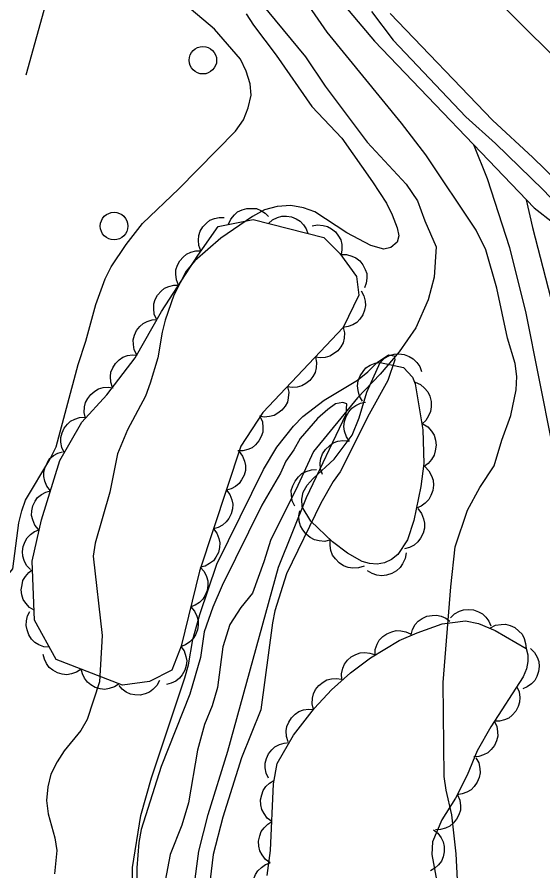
# Model space of a CAD drawing. Extents: x 282461 to 284471, y 5554090 to 5557646.
# Drawn here: x 283337.1 to 283375.4, y 5555114 to 5555176.2 of the extents above; entities that cross this region are included whole.
import ezdxf

# ---------------------------------------------------------------- set-up
doc = ezdxf.new("R2010")
doc.units = 0
for name, color, linetype in [('Niveau 19', 7, 'Continuous'), ('Niveau 2', 7, 'Continuous'), ('Niveau 21', 7, 'Continuous'), ('Niveau 36', 7, 'Continuous'), ('Niveau 4', 7, 'Continuous'), ('Niveau 44', 7, 'Continuous'), ('Niveau 7', 7, 'Continuous')]:
    doc.layers.add(name, color=color, linetype=linetype)

msp = doc.modelspace()

# ---------------------------------------------------------------- linework, layer by layer
at = {"layer": 'Niveau 19'}
for points in [[(283346.43, 5555192.51), (283345.84, 5555192.47), (283344.86, 5555192.23), (283343.41, 5555190.75), (283342.67, 5555189.29), (283341.1, 5555184.69), (283339.31, 5555177.58), (283337.77, 5555171.96)], [(283370.36, 5555166.92), (283371.36, 5555164.45), (283373, 5555159.43), (283374.18, 5555154.64), (283376.09, 5555145.14), (283377.27, 5555137.42), (283377.74, 5555131.73), (283378.18, 5555124.25), (283378.18, 5555119.03), (283378.02, 5555112.82), (283376.74, 5555105.16), (283376.25, 5555101.73), (283375.92, 5555090.41), (283375.9, 5555085.76), (283376.4, 5555081.75)], [(283374.21, 5555162.9), (283374.66, 5555160.88), (283376.37, 5555154.29), (283376.93, 5555151.74), (283377.61, 5555147.86), (283378.24, 5555143.57), (283379.57, 5555128.25), (283379.76, 5555123.16), (283379.48, 5555112.71), (283378.31, 5555105.05), (283377.68, 5555099.12), (283377.71, 5555095.17), (283378.07, 5555088.02)]]:
    msp.add_lwpolyline(points, dxfattribs=at)
at = {"layer": 'Niveau 2'}
for points in [[(283369.2, 5555113.38), (283369.12, 5555115.29), (283368.8, 5555118.13), (283368.37, 5555119.93), (283368.24, 5555120.91), (283368.16, 5555127.76), (283368.72, 5555134.73), (283369.03, 5555137.63), (283369.93, 5555140.31), (283370.84, 5555141.95), (283371.87, 5555143.52), (283372.43, 5555145.39), (283373.1, 5555147.19), (283373.49, 5555149.05), (283373.53, 5555150.04), (283373.41, 5555150.97), (283372.86, 5555152.82), (283372.06, 5555156.47), (283371.28, 5555159.25), (283370.56, 5555160.69), (283366.89, 5555166.17), (283365.12, 5555168.47), (283359.7, 5555175.09), (283357.57, 5555178.2)], [(283336.53, 5555135.67), (283336.81, 5555136.02), (283337.24, 5555139.39), (283337.46, 5555140.26), (283337.74, 5555141.02), (283339.51, 5555143.99), (283339.96, 5555144.92), (283341.57, 5555150.91), (283342.13, 5555152.6), (283342.86, 5555155.28), (283343.53, 5555157.14), (283343.98, 5555158.01), (283345.07, 5555159.65), (283346.27, 5555161.17), (283348.91, 5555163.69), (283353.04, 5555167.9), (283353.61, 5555168.72), (283353.95, 5555169.59), (283354.17, 5555170.52), (283354.1, 5555171.34), (283353.8, 5555172.26), (283353.39, 5555173.13), (283351.5, 5555175.31), (283349.33, 5555177.14)], [(283362.93, 5555176.59), (283364.52, 5555174.52), (283369.81, 5555168.94), (283371.98, 5555166.99), (283375.45, 5555163.61), (283377.45, 5555161.54), (283378.74, 5555160.05), (283382.21, 5555156.6), (283386.2, 5555153.1), (283390.72, 5555149.32), (283392.24, 5555148.18), (283396.22, 5555145.61), (283397.75, 5555144.46), (283398.97, 5555143.7)], [(283353.81, 5555176.42), (283354.35, 5555175.61), (283356, 5555173.43), (283358.6, 5555169.68), (283360.78, 5555167.38), (283363.02, 5555164.21), (283364.03, 5555162.65), (283364.45, 5555161.79), (283364.81, 5555160.86), (283364.93, 5555160.28), (283364.82, 5555159.82), (283364.36, 5555159.41), (283363.84, 5555159.29), (283362.9, 5555159.57), (283361.15, 5555160.48), (283358.81, 5555162.02), (283357.99, 5555162.3), (283357.06, 5555162.47), (283356.07, 5555162.4), (283355.14, 5555162.16), (283354.28, 5555161.69), (283351.97, 5555160.09), (283350.07, 5555158.45), (283349.44, 5555157.69), (283348.53, 5555155.94), (283347.92, 5555154.13), (283347.69, 5555153.26), (283347.37, 5555151.4), (283346.81, 5555149.54), (283346.47, 5555148.61), (283345.16, 5555146.16), (283344.43, 5555144.41), (283343.88, 5555141.62), (283342.82, 5555137.89), (283342.66, 5555136.96), (283343.31, 5555131.17), (283343.12, 5555127.8), (283342.22, 5555125.06), (283341.76, 5555124.25), (283340.56, 5555122.78), (283340.05, 5555121.97), (283339.59, 5555121.09), (283339.37, 5555120.16), (283339.27, 5555119.17), (283339.39, 5555118.19), (283339.88, 5555116.45), (283340.01, 5555115.52), (283339.85, 5555113.84)], [(283345.65, 5555104.78), (283345.53, 5555114.3), (283346.13, 5555118.08), (283346.91, 5555120.82), (283349.33, 5555128.1), (283349.61, 5555129.03), (283349.93, 5555130.89), (283350.43, 5555132.7), (283351.67, 5555136.37), (283355.08, 5555143.26), (283356.05, 5555144.89), (283357.25, 5555146.41), (283357.94, 5555147.12), (283359.5, 5555148.3), (283361.92, 5555149.77), (283362.67, 5555150.36), (283363.36, 5555151.06), (283364.17, 5555151.6), (283364.58, 5555151.54), (283364.64, 5555151.25), (283364.13, 5555149.74), (283362.77, 5555147.28), (283360.66, 5555143.08), (283360.15, 5555142.38), (283359.24, 5555140.8), (283356.74, 5555135.66), (283355.9, 5555132.98), (283355.73, 5555132.11), (283354.88, 5555125.77), (283353.46, 5555122.27), (283352.12, 5555117.96), (283351.4, 5555115.23), (283350.18, 5555105.11)]]:
    msp.add_lwpolyline(points, dxfattribs=at)
at = {"layer": 'Niveau 21'}
for points in [[(283413.42, 5555140.21), (283412.01, 5555141.48), (283408.2, 5555144.57), (283405.09, 5555147.32), (283401.74, 5555150.48), (283396.34, 5555155.12), (283383.37, 5555166.59), (283376.19, 5555173.34), (283369.06, 5555180.44)], [(283359.2, 5555179.16), (283363.15, 5555174.44), (283374.78, 5555162.3), (283376.23, 5555161.19), (283386, 5555151.91), (283389.4, 5555148.99), (283391.98, 5555146.98), (283394.53, 5555144.53), (283395.3, 5555142.86), (283396.04, 5555140.73), (283396.36, 5555138.3), (283396.27, 5555136.44), (283395.71, 5555134.52), (283394.01, 5555130.44), (283387, 5555115.47), (283385.03, 5555110.81)], [(283399.03, 5555143.65), (283397.46, 5555145.81), (283395.75, 5555147.41), (283388.92, 5555153.15), (283382.06, 5555159.11), (283378.11, 5555162.65), (283374.7, 5555165.98), (283371.76, 5555168.68), (283364.31, 5555176.45)]]:
    msp.add_lwpolyline(points, dxfattribs=at)
at = {"layer": 'Niveau 36'}
for centre in [(283350.659, 5555173.052), (283344.184, 5555160.985)]:
    msp.add_circle(centre, 1, dxfattribs=at)
at = {"layer": 'Niveau 4'}
msp.add_lwpolyline([(283354.89, 5555177.22), (283358.14, 5555173.31), (283359.56, 5555171.17), (283362.63, 5555167.08), (283365.46, 5555164.03), (283366.28, 5555162.82), (283366.82, 5555161.37), (283367.66, 5555159.46), (283367.51, 5555157.26), (283367.07, 5555155.62), (283366.16, 5555153.58), (283364.96, 5555151.83), (283363.58, 5555150.19), (283361.92, 5555148.49), (283358.72, 5555144.58), (283357.42, 5555141.78), (283355.6, 5555138.16), (283355.1, 5555136.53), (283354.27, 5555134.27), (283353.41, 5555133.21), (283352.61, 5555131.99), (283352.1, 5555130.35), (283351.73, 5555127.39), (283351.34, 5555126.05), (283350.77, 5555124.71), (283350.27, 5555122.84), (283349.62, 5555119), (283349.12, 5555117.37), (283348.28, 5555115.23), (283347.9, 5555113.31)], dxfattribs=at)
at = {"layer": 'Niveau 44'}
for points in [[(283352.53, 5555161.11), (283352.69, 5555161.49), (283352.95, 5555161.79), (283353.19, 5555162.01), (283353.51, 5555162.16), (283353.86, 5555162.26), (283354.24, 5555162.27), (283354.56, 5555162.25), (283354.88, 5555162.11), (283355.19, 5555161.92), (283355.44, 5555161.67)], [(283350.51, 5555159.17), (283350.36, 5555159.56), (283350.33, 5555159.96), (283350.35, 5555160.29), (283350.47, 5555160.61), (283350.66, 5555160.93), (283350.92, 5555161.2), (283351.17, 5555161.4), (283351.5, 5555161.53), (283351.85, 5555161.61), (283352.21, 5555161.6)], [(283355.43, 5555161.17), (283355.73, 5555161.44), (283356.1, 5555161.61), (283356.41, 5555161.71), (283356.76, 5555161.71), (283357.12, 5555161.65), (283357.46, 5555161.5), (283357.74, 5555161.34), (283357.98, 5555161.08), (283358.18, 5555160.77), (283358.3, 5555160.44)], [(283360.88, 5555153.61), (283355.03, 5555147.4), (283353.43, 5555144.95), (283350.4, 5555135.87), (283349.07, 5555130.4), (283348.4, 5555128.65), (283346.78, 5555127.82), (283344.81, 5555127.57), (283339.97, 5555129.44), (283338.4, 5555132.29), (283338.23, 5555136.58), (283338.89, 5555139.6), (283340.23, 5555143.91), (283341.83, 5555146.71), (283343.66, 5555148.7), (283345.72, 5555151.39), (283347.65, 5555154.77), (283350.28, 5555158.85), (283351.76, 5555160.96), (283354.31, 5555161.45), (283359.47, 5555160.14), (283360.64, 5555158.99), (283361.85, 5555157.3), (283362.02, 5555155.94), (283360.88, 5555153.61)], [(283358.61, 5555160.99), (283359.01, 5555161.07), (283359.41, 5555161.03), (283359.73, 5555160.96), (283360.03, 5555160.78), (283360.31, 5555160.55), (283360.54, 5555160.25), (283360.7, 5555159.97), (283360.77, 5555159.63), (283360.79, 5555159.26), (283360.72, 5555158.91)], [(283348.89, 5555156.69), (283348.73, 5555157.07), (283348.68, 5555157.47), (283348.69, 5555157.8), (283348.8, 5555158.13), (283348.97, 5555158.45), (283349.22, 5555158.73), (283349.47, 5555158.94), (283349.78, 5555159.08), (283350.14, 5555159.17), (283350.49, 5555159.18)], [(283360.71, 5555158.9), (283361.12, 5555158.91), (283361.51, 5555158.8), (283361.81, 5555158.67), (283362.08, 5555158.45), (283362.31, 5555158.17), (283362.48, 5555157.83), (283362.59, 5555157.53), (283362.6, 5555157.18), (283362.56, 5555156.82), (283362.43, 5555156.49)], [(283347.28, 5555154.2), (283347.12, 5555154.58), (283347.08, 5555154.98), (283347.09, 5555155.31), (283347.19, 5555155.64), (283347.36, 5555155.96), (283347.62, 5555156.24), (283347.86, 5555156.45), (283348.18, 5555156.59), (283348.53, 5555156.68), (283348.89, 5555156.69)], [(283362.18, 5555156.27), (283362.39, 5555155.91), (283362.48, 5555155.52), (283362.51, 5555155.2), (283362.44, 5555154.86), (283362.31, 5555154.52), (283362.09, 5555154.21), (283361.87, 5555153.97), (283361.57, 5555153.79), (283361.23, 5555153.66), (283360.88, 5555153.61)], [(283345.84, 5555151.61), (283345.66, 5555151.98), (283345.6, 5555152.37), (283345.59, 5555152.7), (283345.68, 5555153.04), (283345.83, 5555153.37), (283346.07, 5555153.66), (283346.3, 5555153.89), (283346.61, 5555154.04), (283346.96, 5555154.15), (283347.31, 5555154.18)], [(283360.88, 5555153.61), (283360.97, 5555153.21), (283360.94, 5555152.81), (283360.87, 5555152.49), (283360.71, 5555152.18), (283360.48, 5555151.9), (283360.18, 5555151.67), (283359.9, 5555151.5), (283359.56, 5555151.42), (283359.2, 5555151.4), (283358.85, 5555151.45)], [(283344.07, 5555149.24), (283343.94, 5555149.63), (283343.93, 5555150.03), (283343.96, 5555150.35), (283344.1, 5555150.67), (283344.29, 5555150.98), (283344.57, 5555151.24), (283344.83, 5555151.43), (283345.16, 5555151.55), (283345.52, 5555151.61), (283345.87, 5555151.59)], [(283363.57, 5555151.06), (283363.88, 5555151.36), (283364.26, 5555151.55), (283364.58, 5555151.66), (283364.94, 5555151.67), (283365.32, 5555151.63), (283365.69, 5555151.48), (283365.98, 5555151.32), (283366.24, 5555151.06), (283366.46, 5555150.75), (283366.59, 5555150.4)], [(283358.85, 5555151.45), (283358.94, 5555151.05), (283358.91, 5555150.65), (283358.84, 5555150.33), (283358.67, 5555150.02), (283358.45, 5555149.74), (283358.15, 5555149.51), (283357.87, 5555149.34), (283357.53, 5555149.26), (283357.17, 5555149.24), (283356.82, 5555149.29)], [(283363.57, 5555151.06), (283365.27, 5555150.69), (283365.93, 5555149.99), (283366.13, 5555149.5), (283366.69, 5555146.16), (283366.76, 5555143.71), (283366.53, 5555142.03), (283366.03, 5555139.54), (283365.56, 5555138.13), (283364.87, 5555137.08), (283364.39, 5555136.7), (283363.88, 5555136.46), (283363.36, 5555136.36), (283362.8, 5555136.41), (283362.26, 5555136.57), (283361.19, 5555137.16), (283360.09, 5555138), (283358.51, 5555139.5), (283357.9, 5555140.54), (283357.86, 5555141.09), (283357.96, 5555141.61), (283358.26, 5555142.12), (283358.69, 5555142.61), (283360.21, 5555144.02), (283361.53, 5555145.75), (283362.05, 5555147.03), (283362.59, 5555148.9), (283363.57, 5555151.06)], [(283362.29, 5555148.24), (283362.07, 5555148.61), (283361.96, 5555149.01), (283361.92, 5555149.35), (283361.98, 5555149.71), (283362.11, 5555150.07), (283362.33, 5555150.4), (283362.54, 5555150.66), (283362.85, 5555150.85), (283363.2, 5555151), (283363.57, 5555151.06)], [(283342.11, 5555147.01), (283342.01, 5555147.42), (283342.04, 5555147.82), (283342.1, 5555148.14), (283342.27, 5555148.44), (283342.49, 5555148.73), (283342.79, 5555148.97), (283343.06, 5555149.14), (283343.4, 5555149.22), (283343.76, 5555149.25), (283344.12, 5555149.2)], [(283356.82, 5555149.29), (283356.91, 5555148.89), (283356.88, 5555148.49), (283356.81, 5555148.17), (283356.64, 5555147.87), (283356.42, 5555147.58), (283356.11, 5555147.35), (283355.84, 5555147.19), (283355.5, 5555147.11), (283355.13, 5555147.08), (283354.78, 5555147.14)], [(283366.11, 5555149.63), (283366.5, 5555149.46), (283366.81, 5555149.18), (283367.04, 5555148.92), (283367.19, 5555148.59), (283367.28, 5555148.22), (283367.28, 5555147.82), (283367.25, 5555147.49), (283367.1, 5555147.16), (283366.89, 5555146.84), (283366.62, 5555146.58)], [(283361.35, 5555145.3), (283361.11, 5555145.65), (283360.98, 5555146.06), (283360.93, 5555146.39), (283360.97, 5555146.75), (283361.09, 5555147.12), (283361.29, 5555147.45), (283361.5, 5555147.72), (283361.8, 5555147.92), (283362.15, 5555148.09), (283362.51, 5555148.16)], [(283340.56, 5555144.5), (283340.38, 5555144.87), (283340.32, 5555145.26), (283340.31, 5555145.59), (283340.4, 5555145.92), (283340.55, 5555146.26), (283340.79, 5555146.55), (283341.02, 5555146.78), (283341.33, 5555146.93), (283341.68, 5555147.04), (283342.04, 5555147.07)], [(283354.83, 5555147.1), (283354.99, 5555146.72), (283355.03, 5555146.32), (283355.02, 5555145.99), (283354.91, 5555145.66), (283354.74, 5555145.34), (283354.48, 5555145.06), (283354.24, 5555144.85), (283353.92, 5555144.71), (283353.57, 5555144.62), (283353.21, 5555144.62)], [(283366.68, 5555146.59), (283367.04, 5555146.36), (283367.31, 5555146.04), (283367.5, 5555145.75), (283367.6, 5555145.4), (283367.65, 5555145.03), (283367.59, 5555144.63), (283367.51, 5555144.31), (283367.32, 5555144), (283367.07, 5555143.71), (283366.77, 5555143.49)], [(283359.36, 5555142.9), (283359.22, 5555143.31), (283359.21, 5555143.73), (283359.24, 5555144.07), (283359.38, 5555144.4), (283359.58, 5555144.72), (283359.87, 5555144.99), (283360.14, 5555145.2), (283360.48, 5555145.32), (283360.86, 5555145.38), (283361.23, 5555145.36)], [(283339.55, 5555141.72), (283339.29, 5555142.05), (283339.14, 5555142.42), (283339.06, 5555142.74), (283339.08, 5555143.08), (283339.16, 5555143.44), (283339.33, 5555143.78), (283339.5, 5555144.05), (283339.77, 5555144.27), (283340.09, 5555144.45), (283340.43, 5555144.55)], [(283353.3, 5555144.57), (283353.55, 5555144.24), (283353.7, 5555143.87), (283353.77, 5555143.55), (283353.75, 5555143.2), (283353.66, 5555142.85), (283353.48, 5555142.51), (283353.3, 5555142.25), (283353.03, 5555142.03), (283352.71, 5555141.86), (283352.37, 5555141.76)], [(283357.36, 5555140.59), (283357.17, 5555140.98), (283357.11, 5555141.39), (283357.1, 5555141.73), (283357.2, 5555142.08), (283357.37, 5555142.42), (283357.62, 5555142.73), (283357.86, 5555142.96), (283358.19, 5555143.12), (283358.56, 5555143.23), (283358.93, 5555143.25)], [(283366.82, 5555143.48), (283367.12, 5555143.17), (283367.32, 5555142.8), (283367.44, 5555142.48), (283367.46, 5555142.12), (283367.41, 5555141.74), (283367.27, 5555141.37), (283367.12, 5555141.07), (283366.86, 5555140.81), (283366.55, 5555140.59), (283366.21, 5555140.45)], [(283338.67, 5555138.89), (283338.41, 5555139.22), (283338.26, 5555139.59), (283338.18, 5555139.91), (283338.2, 5555140.25), (283338.28, 5555140.61), (283338.45, 5555140.95), (283338.62, 5555141.22), (283338.89, 5555141.44), (283339.21, 5555141.62), (283339.55, 5555141.72)], [(283352.37, 5555141.76), (283352.62, 5555141.43), (283352.76, 5555141.06), (283352.83, 5555140.74), (283352.81, 5555140.39), (283352.72, 5555140.04), (283352.55, 5555139.7), (283352.36, 5555139.44), (283352.09, 5555139.22), (283351.77, 5555139.04), (283351.43, 5555138.95)], [(283366.32, 5555140.42), (283366.58, 5555140.07), (283366.73, 5555139.68), (283366.81, 5555139.35), (283366.79, 5555138.99), (283366.7, 5555138.62), (283366.51, 5555138.27), (283366.32, 5555137.99), (283366.04, 5555137.76), (283365.7, 5555137.58), (283365.34, 5555137.48)], [(283359.96, 5555138.13), (283359.54, 5555138.03), (283359.12, 5555138.07), (283358.79, 5555138.14), (283358.47, 5555138.31), (283358.17, 5555138.55), (283357.93, 5555138.87), (283357.76, 5555139.15), (283357.68, 5555139.51), (283357.65, 5555139.89), (283357.71, 5555140.26)], [(283338.1, 5555135.98), (283337.81, 5555136.28), (283337.63, 5555136.64), (283337.53, 5555136.95), (283337.51, 5555137.29), (283337.56, 5555137.66), (283337.7, 5555138.01), (283337.85, 5555138.29), (283338.1, 5555138.54), (283338.4, 5555138.74), (283338.73, 5555138.88)], [(283351.43, 5555138.95), (283351.68, 5555138.62), (283351.82, 5555138.24), (283351.89, 5555137.93), (283351.87, 5555137.58), (283351.79, 5555137.22), (283351.61, 5555136.89), (283351.43, 5555136.62), (283351.15, 5555136.41), (283350.83, 5555136.23), (283350.49, 5555136.14)], [(283362.4, 5555136.23), (283362, 5555136.1), (283361.58, 5555136.08), (283361.24, 5555136.12), (283360.9, 5555136.26), (283360.58, 5555136.46), (283360.31, 5555136.75), (283360.11, 5555137.02), (283359.99, 5555137.36), (283359.92, 5555137.74), (283359.94, 5555138.11)], [(283365.46, 5555137.2), (283365.39, 5555136.78), (283365.21, 5555136.4), (283365.02, 5555136.12), (283364.75, 5555135.88), (283364.42, 5555135.69), (283364.04, 5555135.58), (283363.7, 5555135.53), (283363.34, 5555135.58), (283362.98, 5555135.7), (283362.66, 5555135.89)], [(283350.47, 5555136.14), (283350.74, 5555135.84), (283350.92, 5555135.47), (283351.02, 5555135.16), (283351.02, 5555134.82), (283350.97, 5555134.46), (283350.82, 5555134.11), (283350.66, 5555133.83), (283350.4, 5555133.59), (283350.1, 5555133.39), (283349.77, 5555133.26)], [(283338.37, 5555133.01), (283338.02, 5555133.22), (283337.76, 5555133.53), (283337.57, 5555133.8), (283337.47, 5555134.13), (283337.43, 5555134.49), (283337.48, 5555134.87), (283337.55, 5555135.18), (283337.73, 5555135.48), (283337.97, 5555135.76), (283338.25, 5555135.97)], [(283349.77, 5555133.26), (283350.04, 5555132.96), (283350.22, 5555132.59), (283350.31, 5555132.28), (283350.32, 5555131.94), (283350.27, 5555131.58), (283350.12, 5555131.23), (283349.96, 5555130.95), (283349.7, 5555130.71), (283349.4, 5555130.51), (283349.07, 5555130.38)], [(283368.69, 5555132.46), (283368.98, 5555132.75), (283369.34, 5555132.94), (283369.65, 5555133.05), (283370.01, 5555133.08), (283370.37, 5555133.04), (283370.73, 5555132.9), (283371.02, 5555132.75), (283371.27, 5555132.51), (283371.49, 5555132.21), (283371.63, 5555131.87)], [(283339.48, 5555130.32), (283339.07, 5555130.36), (283338.7, 5555130.51), (283338.42, 5555130.67), (283338.18, 5555130.92), (283337.98, 5555131.23), (283337.85, 5555131.58), (283337.78, 5555131.9), (283337.8, 5555132.24), (283337.89, 5555132.6), (283338.05, 5555132.92)], [(283365.82, 5555131.22), (283365.92, 5555131.62), (283366.13, 5555131.97), (283366.34, 5555132.23), (283366.63, 5555132.42), (283366.97, 5555132.58), (283367.35, 5555132.64), (283367.68, 5555132.66), (283368.02, 5555132.58), (283368.36, 5555132.43), (283368.65, 5555132.22)], [(283355.34, 5555113.71), (283355.59, 5555115.53), (283355.81, 5555120.37), (283356.06, 5555121.85), (283357.25, 5555123.92), (283358.78, 5555125.88), (283360.03, 5555127.22), (283361.42, 5555128.46), (283362.86, 5555129.55), (283364.96, 5555130.81), (283366.27, 5555131.38), (283368.09, 5555132.02), (283369.78, 5555132.24), (283370.74, 5555132.05), (283371.95, 5555131.54), (283374.2, 5555130.24)], [(283371.6, 5555131.74), (283371.98, 5555131.92), (283372.38, 5555131.99), (283372.71, 5555132), (283373.05, 5555131.9), (283373.38, 5555131.75), (283373.68, 5555131.5), (283373.91, 5555131.27), (283374.06, 5555130.95), (283374.17, 5555130.6), (283374.2, 5555130.24)], [(283363.2, 5555129.75), (283363.22, 5555130.17), (283363.36, 5555130.55), (283363.51, 5555130.84), (283363.76, 5555131.1), (283364.06, 5555131.31), (283364.41, 5555131.45), (283364.73, 5555131.54), (283365.08, 5555131.52), (283365.44, 5555131.45), (283365.77, 5555131.3)], [(283349.06, 5555130.38), (283349.3, 5555130.05), (283349.42, 5555129.66), (283349.48, 5555129.34), (283349.45, 5555129), (283349.35, 5555128.65), (283349.15, 5555128.32), (283348.96, 5555128.06), (283348.68, 5555127.86), (283348.35, 5555127.7), (283348, 5555127.62)], [(283360.78, 5555127.98), (283360.76, 5555128.39), (283360.86, 5555128.79), (283360.98, 5555129.1), (283361.19, 5555129.37), (283361.47, 5555129.62), (283361.81, 5555129.8), (283362.11, 5555129.92), (283362.46, 5555129.94), (283362.83, 5555129.9), (283363.17, 5555129.79)], [(283374.2, 5555130.24), (283374.34, 5555129.77), (283374.34, 5555129.28), (283374.24, 5555128.76), (283374, 5555128.17), (283371.64, 5555124.54), (283370.64, 5555122.78), (283369.9, 5555121), (283369.05, 5555119.33), (283368.06, 5555117.77), (283367.39, 5555116.15), (283367.33, 5555115.24), (283367.69, 5555113.26)], [(283374.53, 5555130.24), (283374.82, 5555129.95), (283375.01, 5555129.59), (283375.13, 5555129.28), (283375.15, 5555128.93), (283375.11, 5555128.56), (283374.98, 5555128.2), (283374.83, 5555127.91), (283374.59, 5555127.66), (283374.29, 5555127.44), (283373.96, 5555127.29)], [(283341.8, 5555128.73), (283341.46, 5555128.5), (283341.08, 5555128.38), (283340.75, 5555128.32), (283340.41, 5555128.36), (283340.06, 5555128.46), (283339.73, 5555128.65), (283339.47, 5555128.84), (283339.27, 5555129.13), (283339.11, 5555129.46), (283339.03, 5555129.8)], [(283344.56, 5555127.67), (283344.22, 5555127.43), (283343.84, 5555127.31), (283343.52, 5555127.25), (283343.17, 5555127.29), (283342.82, 5555127.39), (283342.5, 5555127.58), (283342.24, 5555127.78), (283342.04, 5555128.06), (283341.88, 5555128.39), (283341.8, 5555128.73)], [(283358.71, 5555125.8), (283358.61, 5555126.21), (283358.64, 5555126.61), (283358.71, 5555126.94), (283358.87, 5555127.25), (283359.1, 5555127.54), (283359.41, 5555127.77), (283359.68, 5555127.94), (283360.03, 5555128.02), (283360.4, 5555128.05), (283360.75, 5555128)], [(283347.49, 5555127.91), (283347.3, 5555127.54), (283347.02, 5555127.25), (283346.77, 5555127.05), (283346.45, 5555126.92), (283346.09, 5555126.84), (283345.71, 5555126.86), (283345.39, 5555126.9), (283345.08, 5555127.06), (283344.78, 5555127.27), (283344.55, 5555127.54)], [(283373.53, 5555127.45), (283373.7, 5555127.07), (283373.74, 5555126.66), (283373.73, 5555126.33), (283373.62, 5555126), (283373.45, 5555125.67), (283373.19, 5555125.39), (283372.94, 5555125.17), (283372.62, 5555125.03), (283372.26, 5555124.94), (283371.9, 5555124.94)], [(283356.87, 5555123.43), (283356.74, 5555123.83), (283356.73, 5555124.23), (283356.77, 5555124.56), (283356.91, 5555124.88), (283357.11, 5555125.19), (283357.39, 5555125.45), (283357.65, 5555125.65), (283357.99, 5555125.76), (283358.35, 5555125.82), (283358.71, 5555125.79)], [(283371.87, 5555124.95), (283372.06, 5555124.58), (283372.13, 5555124.17), (283372.14, 5555123.84), (283372.05, 5555123.5), (283371.89, 5555123.17), (283371.65, 5555122.87), (283371.42, 5555122.64), (283371.1, 5555122.48), (283370.75, 5555122.37), (283370.39, 5555122.34)], [(283355.44, 5555120.78), (283355.26, 5555121.15), (283355.19, 5555121.55), (283355.19, 5555121.88), (283355.28, 5555122.22), (283355.43, 5555122.56), (283355.68, 5555122.85), (283355.91, 5555123.08), (283356.23, 5555123.24), (283356.58, 5555123.35), (283356.94, 5555123.38)], [(283370.55, 5555122.27), (283370.75, 5555121.9), (283370.83, 5555121.5), (283370.86, 5555121.17), (283370.78, 5555120.83), (283370.65, 5555120.49), (283370.42, 5555120.18), (283370.2, 5555119.94), (283369.89, 5555119.77), (283369.54, 5555119.64), (283369.18, 5555119.59)], [(283355.69, 5555117.63), (283355.35, 5555117.88), (283355.11, 5555118.21), (283354.95, 5555118.5), (283354.88, 5555118.84), (283354.86, 5555119.21), (283354.94, 5555119.59), (283355.04, 5555119.9), (283355.25, 5555120.18), (283355.51, 5555120.44), (283355.82, 5555120.63)], [(283369.21, 5555119.58), (283369.37, 5555119.2), (283369.42, 5555118.79), (283369.42, 5555118.46), (283369.31, 5555118.13), (283369.14, 5555117.8), (283368.88, 5555117.51), (283368.64, 5555117.29), (283368.32, 5555117.15), (283367.96, 5555117.05), (283367.6, 5555117.04)], [(283355.55, 5555114.63), (283355.21, 5555114.88), (283354.97, 5555115.21), (283354.81, 5555115.5), (283354.74, 5555115.84), (283354.72, 5555116.21), (283354.8, 5555116.59), (283354.91, 5555116.9), (283355.11, 5555117.18), (283355.38, 5555117.44), (283355.69, 5555117.63)], [(283367.45, 5555117.04), (283367.78, 5555116.78), (283368.01, 5555116.45), (283368.17, 5555116.16), (283368.23, 5555115.81), (283368.24, 5555115.44), (283368.15, 5555115.07), (283368.04, 5555114.76), (283367.83, 5555114.48), (283367.56, 5555114.23), (283367.25, 5555114.05)], [(283354.85, 5555111.71), (283354.57, 5555112.02), (283354.4, 5555112.38), (283354.3, 5555112.7), (283354.29, 5555113.05), (283354.35, 5555113.42), (283354.5, 5555113.77), (283354.66, 5555114.05), (283354.92, 5555114.29), (283355.23, 5555114.5), (283355.56, 5555114.62)]]:
    msp.add_lwpolyline(points, dxfattribs=at)
at = {"layer": 'Niveau 7'}
msp.add_lwpolyline([(283349.99, 5555112.73), (283350.36, 5555115.47), (283351.03, 5555118.14), (283352.48, 5555122.75), (283356.16, 5555136.14), (283358.2, 5555141.22), (283361.09, 5555147.29), (283361.14, 5555148.04), (283360.85, 5555148.15), (283360.33, 5555148.03), (283359.75, 5555147.62), (283359, 5555146.97), (283357.74, 5555145.51), (283357.29, 5555144.69), (283356.71, 5555143.87), (283356.32, 5555143), (283354.95, 5555140.66), (283352.05, 5555134.82), (283351.37, 5555133.25), (283350.75, 5555131.44), (283350.48, 5555129.58), (283349.7, 5555126.9), (283347.61, 5555121.65), (283346.15, 5555117.05), (283345.99, 5555116.12), (283345.84, 5555114.26), (283345.88, 5555110.37)], dxfattribs=at)

doc.saveas('drawing.dxf')
